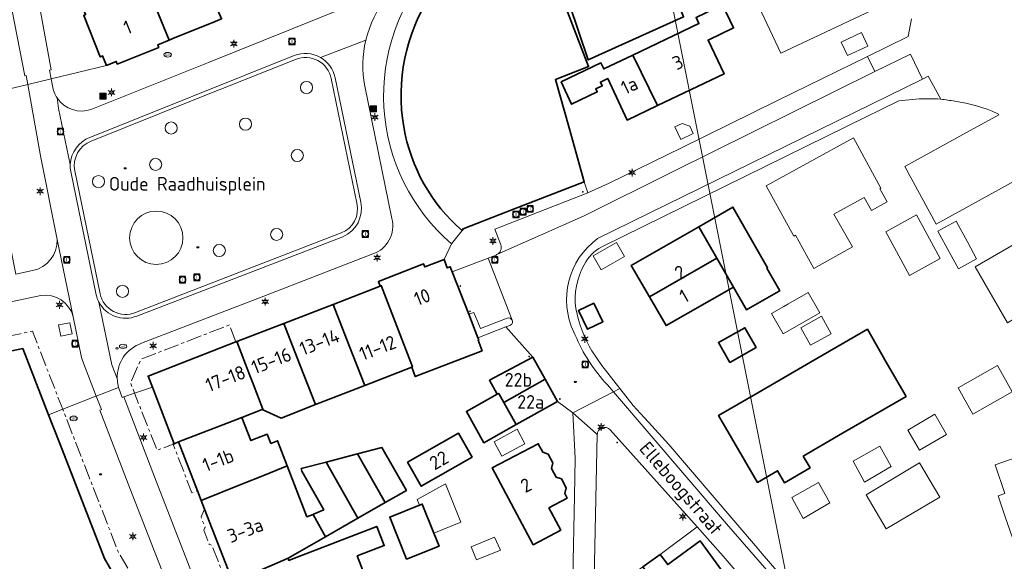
# Model space of a CAD drawing. Header units: metres. Extents: x 140853 to 145288, y 474558 to 480269.
# Tile 375 of 428: x 144605 to 144735, y 478822 to 478894. Entities that reach past the tile are written whole.
import ezdxf
from ezdxf.enums import TextEntityAlignment as Align
from ezdxf.lldxf.tags import DXFTag

# ---------------------------------------------------------------- set-up
doc = ezdxf.new("R2010")
doc.units = ezdxf.units.M
doc.header["$MEASUREMENT"] = 0
doc.linetypes.add('AM-AS', pattern=[16, 10, -2, 2, -2])
for name, color, linetype, lineweight in [('B-WE-AM-AS_SPOOR_RAIL-G', 10, 'AM-AS', 18), ('B-WE-GR-BEPLANTING_CULTUUR_VASTE PLANTENVAK-G', 90, 'Continuous', 18), ('B-WE-IE-MEUBILAIR_WEGMEUBILAIR-S', 7, 'Continuous', 18), ('B-WE-KL-DATA_CAI-S', 90, 'KL-CAI-N', 18), ('B-WE-KL-ET_LS_OV_LICHTMAST-S', 190, 'Continuous', 18), ('B-WE-KL-GAS_PUT-S', 30, 'Continuous', 18), ('B-WE-KL-WATER_BRANDLEIDING_PUT-S', 150, 'Continuous', 18), ('B-WE-KL-WATER_PUT-S', 170, 'Continuous', 18), ('B-WE-OG-BEBOUWING-G', 7, 'Continuous', 35), ('B-WE-OG-BEBOUWING_BIJGEBOUW-G', 7, 'Continuous', 18), ('B-WE-OG-BEBOUWING_HUISNUMMER-T18', 10, 'Continuous', 18), ('B-WE-OG-BEBOUWING_LUIFEL-G', 7, 'Continuous', 18), ('B-WE-OG-BEBOUWING_STRAATNAAM-T18', 10, 'Continuous', 18), ('B-WE-OG-HULPLIJN-G', 50, 'Continuous', 18), ('B-WE-OG-TERREIN_ERF-G', 7, 'Continuous', 18), ('B-WE-RI-GWA_RIOOLPUT-S', 30, 'Continuous', 18), ('B-WE-RI-HWA_GOOT_LIJNGOOT-G', 150, 'Continuous', 18), ('B-WE-VH-VERHARDING_BEDRIJFSVLOERPLAAT-G', 252, 'Continuous', 18), ('B-WE-VH-VERHARDING_BETONSTRAATSTEEN-G', 252, 'Continuous', 18), ('B-WE-VH-VERHARDING_OPEN-G', 252, 'Continuous', 18), ('B-WE-VH-VERHARDING_STRAATBAKSTEEN-G', 252, 'Continuous', 18), ('X-XX-XX-ALGEMEEN-S', 7, 'Continuous', 18)]:
    doc.layers.add(name, color=color, linetype=linetype, lineweight=lineweight)
doc.styles.add('NLCS-ISO', font='txt')
doc.styles.get("Standard").update_dxf_attribs({"font": 'arial.ttf'})
tags = doc.linetypes.add('KL-CAI-N', pattern='A,4,-1,[101,NLCS.shx,S=0.5,R=0,X=0,Y=0],-1,4,-1,["C",Standard,S=1,R=0,X=-0.25,Y=-0.5],-1.5', length=12.5).pattern_tags.tags
tags[18] = DXFTag(74, 10)

# ---------------------------------------------------------------- blocks, each defined once
blk = doc.blocks.new('SIE-WEG_AFVALBAK-SO')
at = {"linetype": 'ByBlock', "lineweight": 18}
h = blk.add_hatch(color=0, dxfattribs=at)
h.dxf.hatch_style = 1
h.paths.add_polyline_path([(-1.5, -1.5), (1.5, -1.5), (1.5, 1.5), (-1.5, 1.5)])
at = {"color": 0, "linetype": 'ByBlock', "lineweight": 18}
for points in [[(-2, -2), (2, -2), (2, 2), (-2, 2)], [(-1.5, -1.5), (1.5, -1.5), (1.5, 1.5), (-1.5, 1.5)]]:
    blk.add_lwpolyline(points, close=True, dxfattribs=at)
blk = doc.blocks.new('SIE-WEG_AFVALBAK_TYPE_01')
for radius in [0.25, 0.156]:
    blk.add_circle((0, 0), radius)
blk = doc.blocks.new('SKL-DATA_TERREINKAST-SO')
for q in [(-0.2, 0.2), (0.2, 0.2)]:
    blk.add_line((0, -0.21), q)
at = {"flags": 128}
blk.add_lwpolyline([(0.63, 0.35), (-0.63, 0.35), (-0.63, -0.35), (0.63, -0.35)], close=True, dxfattribs=at)
at = {"style": 'NLCS-ISO'}
blk.add_attdef('TYPE', text='', height=0.35, dxfattribs=at).set_placement((-0.03, 0.69), align=Align.MIDDLE_CENTER)
blk = doc.blocks.new('B-SIE-WEG_LICHTMAST-SO')
at = {"ltscale": 0.1}
for p, q in [((-1.1, 0.63), (-2.19, 1.27)), ((0, 1.27), (0, 2.53)), ((1.1, 0.63), (2.19, 1.27)), ((-1.1, -0.63), (-2.19, -1.27)), ((0, -1.27), (0, -2.53)), ((1.1, -0.63), (2.19, -1.27))]:
    blk.add_line(p, q, dxfattribs=at)
at = {"flags": 128}
for points in [[(-1.16, 0.5), (1.16, 0.5)], [(-1.16, -0.5), (1.16, -0.5)]]:
    blk.add_lwpolyline(points, dxfattribs=at)
at = {"ltscale": 0.1}
blk.add_circle((0, 0), 1.27, dxfattribs=at)
at = {"style": 'NLCS-ISO'}
blk.add_attdef('TYPE', text='', height=1.8, dxfattribs=at).set_placement((0, 2.53), align=Align.BOTTOM_CENTER)
blk = doc.blocks.new('SRI-PUT_INSPECTIE-SO')
at = {"lineweight": -3, "flags": 128}
blk.add_lwpolyline([(-2, -2), (2, -2), (2, 2), (-2, 2)], close=True, dxfattribs=at)
at = {"lineweight": -3, "ltscale": 1.5}
blk.add_circle((0, 0), 2, dxfattribs=at)
at = {"ltscale": 0.1, "style": 'NLCS-ISO'}
blk.add_text('I', height=2.5, dxfattribs=at).set_placement((0, -0.01), align=Align.MIDDLE_CENTER)
blk = doc.blocks.new('SKL-GAS_PUT-SO')
at = {"color": 0, "linetype": 'ByBlock', "lineweight": 18}
blk.add_ellipse((0, 0), major_axis=(2.5, 0), ratio=0.601255, dxfattribs=at)
at = {"color": 0, "linetype": 'ByBlock', "lineweight": 18, "style": 'NLCS-ISO'}
blk.add_text('gas', height=1.8, dxfattribs=at).set_placement((0.12, 0.3), align=Align.MIDDLE_CENTER)
blk = doc.blocks.new('SKL-WATERLEIDINGPUT-SO')
at = {"color": 0, "linetype": 'ByBlock', "lineweight": 18}
blk.add_ellipse((0, 0), major_axis=(2.5, 0), ratio=0.54, dxfattribs=at)
at = {"color": 0, "linetype": 'ByBlock', "lineweight": 18, "style": 'NLCS-ISO'}
blk.add_text('wl', height=1.8, dxfattribs=at).set_placement((0, 0), align=Align.MIDDLE_CENTER)
blk = doc.blocks.new('SIE-WEG_STRAATPOT_BRANDKRAAN-SO')
blk.add_ellipse((0, 0), major_axis=(-0.729, 0), ratio=0.685994)
at = {"style": 'NLCS-ISO'}
blk.add_text('BR', height=0.4, dxfattribs=at).set_placement((-0.3, -0.15))

msp = doc.modelspace()

# ---------------------------------------------------------------- linework, layer by layer
at = {"layer": 'B-WE-AM-AS_SPOOR_RAIL-G', "ltscale": 0.2, "flags": 128}
for points in [[(144621.715, 478813.489), (144622.061, 478813.69), (144625.262, 478808.192), (144624.945, 478807.994), (144633.58, 478793.253), (144633.623, 478793.281), (144637.236, 478787.786), (144640.85, 478782.291), (144643.259, 478778.626), (144645.669, 478774.961), (144648.079, 478771.296), (144643.902, 478768.548), (144644.314, 478767.921), (144648.491, 478770.669), (144649.118, 478771.082), (144634.25, 478793.693), (144635.249, 478794.35), (144618.282, 478823.412), (144610.919, 478842.32), (144606.917, 478852.597), (144605.347, 478852.264), (144571.546, 478845.101), (144525.27, 478835.318), (144526.049, 478831.121), (144528.06, 478831.507), (144527.514, 478833.989), (144528.325, 478834.16), (144538.156, 478836.231), (144538.547, 478836.313), (144543.422, 478837.34), (144543.438, 478837.343), (144543.832, 478837.426), (144548.724, 478838.457), (144549.116, 478838.539), (144549.198, 478838.556), (144554.008, 478839.57), (144554.399, 478839.652), (144559.288, 478840.682), (144559.684, 478840.764), (144564.58, 478841.779), (144564.971, 478841.86), (144569.945, 478842.891), (144571.913, 478843.299), (144577.428, 478844.442), (144582.943, 478845.586), (144594.349, 478847.95), (144605.644, 478850.292), (144609.041, 478841.593), (144609.61, 478840.136), (144610.53, 478837.78), (144616.444, 478822.636), (144621.715, 478813.489)], [(144633.764, 478851.173), (144632.897, 478853.411), (144621.241, 478848.896), (144619.874, 478845.781), (144620.401, 478844.438), (144623.364, 478836.894), (144625.468, 478837.72), (144627.959, 478831.285), (144628.687, 478831.567), (144626.194, 478838.005), (144625.598, 478837.771), (144622.744, 478845.217), (144622.185, 478846.675), (144633.764, 478851.173)], [(144633.336, 478819.544), (144629.624, 478829.145), (144629.167, 478828.111), (144629.688, 478826.765), (144629.523, 478826.361), (144630.225, 478824.547), (144630.62, 478824.351), (144632.301, 478820.001), (144633.336, 478819.544)]]:
    msp.add_lwpolyline(points, close=True, dxfattribs=at)
at = {"layer": 'B-WE-GR-BEPLANTING_CULTUUR_VASTE PLANTENVAK-G', "ltscale": 0.2, "flags": 128}
for points in [[(144642.256, 478884.699, 1), (144643.856, 478884.699), (144643.856, 478884.699, 1), (144642.256, 478884.699)], [(144624.43, 478879.363, 1), (144626.03, 478879.363), (144626.03, 478879.363, 1), (144624.43, 478879.363)], [(144635.821, 478879.877, 1), (144634.221, 478879.877), (144634.221, 478879.877, 1), (144635.821, 478879.877)], [(144641.054, 478875.754, 1), (144642.654, 478875.754), (144642.654, 478875.754, 1), (144641.054, 478875.754)], [(144623.973, 478874.572, 1), (144622.373, 478874.572), (144622.373, 478874.572, 1), (144623.973, 478874.572)], [(144616.428, 478872.305, 1), (144614.828, 478872.305), (144614.828, 478872.305, 1), (144616.428, 478872.305)], [(144639.928, 478865.348, 1), (144638.328, 478865.348), (144638.328, 478865.348, 1), (144639.928, 478865.348)], [(144632.368, 478863.226, 1), (144630.768, 478863.226), (144630.768, 478863.226, 1), (144632.368, 478863.226)], [(144617.999, 478857.848, 1), (144619.599, 478857.848), (144619.599, 478857.848, 1), (144617.999, 478857.848)]]:
    msp.add_lwpolyline(points, format="xyb", close=True, dxfattribs=at)
msp.add_lwpolyline([(144610.679, 478851.944), (144612.148, 478852.247), (144611.845, 478853.716), (144610.376, 478853.413), (144610.679, 478851.944)], close=True, dxfattribs=at)
at = {"layer": 'B-WE-OG-BEBOUWING-G', "ltscale": 0.2, "flags": 128}
for points in [[(144626.707, 478905.873), (144624.268, 478904.874), (144623.34, 478907.101), (144622.82, 478908.374), (144618.562, 478906.635), (144624.941, 478890.929), (144625.463, 478891.14), (144631.021, 478893.398), (144631.861, 478893.739), (144626.707, 478905.873)], [(144616.419, 478905.76), (144610.283, 478903.253), (144613.94, 478894.305), (144613.691, 478894.196), (144615.863, 478888.734), (144616.188, 478888.863), (144616.683, 478887.619), (144617.974, 478888.135), (144618.111, 478887.791), (144623.594, 478889.985), (144623.451, 478890.323), (144624.941, 478890.929), (144618.562, 478906.635), (144616.419, 478905.76)], [(144687.071, 478904.849), (144678.162, 478900.391), (144679.947, 478896.806), (144677.743, 478895.655), (144680.196, 478888.331), (144692.788, 478894.034), (144691.901, 478896.223), (144687.482, 478905.055), (144687.071, 478904.849)], [(144686.091, 478888.98), (144689.359, 478882.317), (144698.143, 478886.487), (144696.02, 478890.959), (144699.381, 478892.554), (144697.945, 478895.578), (144694.449, 478893.913), (144694.819, 478893.136), (144686.091, 478888.98)], [(144689.359, 478882.317), (144686.091, 478888.98), (144682.269, 478887.16), (144681.899, 478887.937), (144676.655, 478885.432), (144678.024, 478882.497), (144681.407, 478884.115), (144681.217, 478884.512), (144682.074, 478884.922), (144681.837, 478885.418), (144682.784, 478885.871), (144685.348, 478880.413), (144689.359, 478882.317)], [(144699.372, 478858.392), (144701.07, 478855.412), (144701.323, 478855.556), (144704.987, 478857.644), (144705.475, 478857.922), (144703.777, 478860.902), (144703.881, 478860.962), (144699.298, 478868.939), (144694.811, 478866.366), (144697.187, 478862.212), (144699.372, 478858.392)], [(144694.811, 478866.366), (144685.901, 478861.257), (144688.29, 478857.124), (144697.187, 478862.212), (144694.811, 478866.366)], [(144652.775, 478858.537), (144652.927, 478858.596), (144654.987, 478853.237), (144657.045, 478847.886), (144656.939, 478847.845), (144657.415, 478846.614), (144666.227, 478850.023), (144665.69, 478851.409), (144665.784, 478851.445), (144665.674, 478851.726), (144664.462, 478854.832), (144662.29, 478860.399), (144662.022, 478861.085), (144661.638, 478860.939), (144661.211, 478862.043), (144658.665, 478861.054), (144658.509, 478861.455), (144652.545, 478859.136), (144652.775, 478858.537)], [(144697.187, 478862.212), (144688.29, 478857.124), (144690.484, 478853.326), (144699.372, 478858.392), (144697.187, 478862.212)], [(144654.987, 478853.237), (144652.927, 478858.596), (144652.775, 478858.537), (144646.563, 478856.131), (144648.657, 478850.785), (144650.751, 478845.439), (144656.939, 478847.845), (144657.045, 478847.886), (144654.987, 478853.237)], [(144680.975, 478856.303), (144678.949, 478855.326), (144680.131, 478852.859), (144682.16, 478853.832), (144680.975, 478856.303)], [(144648.657, 478850.785), (144646.563, 478856.131), (144640.079, 478853.619), (144642.166, 478848.27), (144644.256, 478842.913), (144650.751, 478845.439), (144648.657, 478850.785)], [(144637.226, 478842.273), (144639.716, 478841.148), (144644.256, 478842.913), (144642.166, 478848.27), (144640.079, 478853.619), (144633.882, 478851.219), (144635.607, 478846.766), (144635.956, 478845.865), (144637.331, 478842.314), (144637.226, 478842.273)], [(144698.872, 478848.476), (144702.364, 478850.449), (144700.873, 478853.057), (144697.381, 478851.084), (144698.872, 478848.476)], [(144708.558, 478836.143), (144713.752, 478839.145), (144722.144, 478843.996), (144719.523, 478848.53), (144717.028, 478852.847), (144709.547, 478848.517), (144702.566, 478844.477), (144697.403, 478841.489), (144702.532, 478832.66), (144705.19, 478834.196), (144706.101, 478832.621), (144709.469, 478834.567), (144708.558, 478836.143)], [(144635.607, 478846.766), (144633.882, 478851.219), (144633.764, 478851.173), (144622.185, 478846.675), (144622.744, 478845.217), (144625.598, 478837.771), (144626.194, 478838.005), (144631.457, 478840.031), (144634.555, 478841.223), (144637.226, 478842.273), (144637.331, 478842.314), (144635.956, 478845.865), (144635.607, 478846.766)], [(144669.08, 478843.218), (144674.544, 478846.269), (144672.931, 478849.157), (144667.198, 478846.128), (144668.224, 478844.296), (144668.409, 478844.401), (144669.08, 478843.218)], [(144669.08, 478843.218), (144670.738, 478840.285), (144676.188, 478843.324), (144674.544, 478846.269), (144669.08, 478843.218)], [(144670.738, 478840.285), (144669.08, 478843.218), (144668.409, 478844.401), (144668.224, 478844.296), (144664.159, 478842.021), (144666.464, 478837.902), (144670.738, 478840.285)], [(144634.413, 478832.395), (144637.509, 478833.641), (144640.523, 478834.854), (144639.252, 478838.147), (144638.366, 478837.805), (144637.892, 478839.023), (144635.748, 478838.189), (144634.555, 478841.223), (144631.457, 478840.031), (144626.194, 478838.005), (144628.687, 478831.567), (144629.181, 478830.29), (144634.413, 478832.395)], [(144664.909, 478835.998), (144663.102, 478839.158), (144656.402, 478835.324), (144658.208, 478832.165), (144664.909, 478835.998)], [(144649.793, 478836.421), (144653.447, 478830.02), (144656.237, 478831.621), (144653.002, 478837.259), (144649.793, 478836.421)], [(144672.959, 478824.451), (144676.598, 478826.367), (144675.028, 478829.315), (144677.447, 478830.603), (144677.118, 478831.221), (144677.307, 478831.967), (144676.678, 478833.15), (144675.972, 478833.375), (144675.365, 478834.513), (144675.564, 478835.242), (144674.944, 478836.407), (144674.233, 478836.641), (144673.636, 478837.762), (144667.554, 478834.59), (144672.959, 478824.451)], [(144653.447, 478830.02), (144649.793, 478836.421), (144645.674, 478835.346), (144649.826, 478827.942), (144653.447, 478830.02)], [(144637.509, 478833.641), (144634.413, 478832.395), (144629.181, 478830.29), (144629.624, 478829.145), (144633.336, 478819.544), (144638.528, 478821.766), (144640.633, 478822.667), (144645.562, 478825.495), (144643.925, 478828.46), (144643.112, 478828.146), (144640.523, 478834.854), (144637.509, 478833.641)], [(144643.925, 478828.46), (144645.562, 478825.495), (144649.826, 478827.942), (144645.674, 478835.346), (144642.37, 478834.483), (144642.461, 478834.128), (144645.346, 478829.061), (144643.998, 478828.488), (144643.925, 478828.46)], [(144659.854, 478825.993), (144658.324, 478829.819), (144657.956, 478829.672), (144654.039, 478828.105), (144656.259, 478822.559), (144660.542, 478824.273), (144659.854, 478825.993)], [(144644.852, 478813.296), (144652.385, 478816.215), (144651.03, 478819.714), (144649.767, 478822.976), (144653.311, 478824.348), (144652.336, 478826.866), (144641.259, 478822.577), (144640.745, 478822.378), (144640.633, 478822.667), (144638.528, 478821.766), (144633.336, 478819.544), (144633.607, 478818.844), (144635.594, 478813.724), (144637.581, 478808.604), (144637.852, 478807.905), (144645.755, 478810.965), (144644.852, 478813.296)], [(144694.382, 478815.53), (144694.638, 478815.168), (144699.566, 478818.667), (144694.962, 478824.953), (144690.699, 478821.837), (144689.713, 478823.184), (144687.415, 478821.533), (144689.843, 478818.217), (144691.528, 478819.427), (144694.382, 478815.53)]]:
    msp.add_lwpolyline(points, close=True, dxfattribs=at)
msp.add_lwpolyline([(144663.575, 478865.868), (144663.74, 478866.094), (144670.373, 478868.661), (144679.692, 478872.268), (144677.69, 478879.395), (144675.899, 478885.771), (144680.276, 478887.456), (144677.272, 478895.26), (144674.485, 478902.5), (144674.212, 478903.209), (144672.591, 478902.585), (144666.944, 478900.451), (144661.047, 478898.223), (144661.11, 478898.065), (144660.738, 478897.71), (144660.288, 478898.124), (144660.288, 478898.124, 0.0148815), (144659.462, 478896.928), (144659.462, 478896.928, 0.1888802), (144655.902, 478879.51), (144655.902, 478879.51, 0.1749562), (144663.575, 478865.868)], format="xyb", close=True, dxfattribs=at)
msp.add_lwpolyline([(144621.715, 478813.489), (144616.444, 478822.636), (144610.53, 478837.78), (144609.61, 478840.136), (144609.041, 478841.593), (144605.644, 478850.292), (144594.349, 478847.95)], dxfattribs=at)
at = {"layer": 'B-WE-OG-BEBOUWING_BIJGEBOUW-G', "ltscale": 0.2, "flags": 128}
for points in [[(144691.653, 478879.521), (144692.438, 478877.868), (144694.064, 478878.64), (144693.601, 478879.615), (144692.62, 478879.98), (144691.653, 478879.521)], [(144671.876, 478837.765), (144670.858, 478839.668), (144667.804, 478838.034), (144668.846, 478836.143), (144671.876, 478837.765)], [(144657.956, 478829.672), (144658.324, 478829.819), (144659.854, 478825.993), (144663.427, 478827.424), (144661.4, 478832.488), (144657.653, 478830.427), (144657.956, 478829.672)], [(144665.499, 478822.458), (144668.638, 478823.744), (144667.863, 478825.45), (144664.789, 478824.191), (144665.499, 478822.458)]]:
    msp.add_lwpolyline(points, close=True, dxfattribs=at)
at = {"layer": 'B-WE-OG-BEBOUWING_LUIFEL-G', "ltscale": 0.2, "flags": 128}
msp.add_lwpolyline([(144660.332, 478900.037), (144660.131, 478900.549), (144659.962, 478900.978), (144659.962, 478900.978, 0.4231785), (144662.186, 478864.114), (144662.186, 478864.114), (144663.575, 478865.868), (144663.575, 478865.868, -0.1749562), (144655.902, 478879.51), (144655.902, 478879.51, -0.1888802), (144659.462, 478896.928), (144659.462, 478896.928, -0.0148815), (144660.288, 478898.124), (144660.288, 478898.124), (144660.738, 478897.71), (144661.11, 478898.065), (144661.047, 478898.223), (144660.332, 478900.037)], format="xyb", close=True, dxfattribs=at)
msp.add_lwpolyline([(144680.856, 478862.537), (144681.925, 478860.672), (144684.996, 478862.432), (144683.927, 478864.298), (144680.856, 478862.537)], close=True, dxfattribs=at)
at = {"layer": 'B-WE-OG-HULPLIJN-G'}
msp.add_lwpolyline([(141484.938, 478467.493), (142922.898, 478740.923), (143043.789, 479141.528), (143928.198, 479351.369), (144042.725, 479840.999), (144698.079, 479872.794), (144672.627, 478988.916), (144742.617, 478639.181), (145060.75, 478225.858), (145035.298, 477659.922), (145054.388, 476896.862), (144768.066, 476833.275), (144755.342, 477825.251), (143616.428, 477755.303), (142541.14, 475313.514), (141510.39, 476108.367), (141014.104, 476776.044), (140988.652, 477462.798), (141421.313, 477755.303), (141484.938, 478467.493)], close=True, dxfattribs=at)
at = {"layer": 'B-WE-OG-TERREIN_ERF-G', "ltscale": 0.2, "flags": 128}
for points in [[(144705.635, 478889.224), (144701.586, 478897.84), (144707.813, 478900.727), (144708.889, 478898.448), (144714.513, 478901.105), (144717.493, 478894.796), (144705.635, 478889.224)], [(144689.359, 478882.317), (144685.348, 478880.413), (144682.784, 478885.871), (144681.837, 478885.418), (144682.074, 478884.922), (144681.217, 478884.512), (144681.407, 478884.115), (144678.024, 478882.497), (144676.655, 478885.432), (144681.899, 478887.937), (144682.269, 478887.16), (144686.091, 478888.98), (144694.819, 478893.136), (144694.449, 478893.913), (144697.945, 478895.578), (144699.381, 478892.554), (144696.02, 478890.959), (144698.143, 478886.487), (144689.359, 478882.317)], [(144717.088, 478890.166), (144714.409, 478888.902), (144713.564, 478890.692), (144716.243, 478891.957), (144717.088, 478890.166)], [(144709.975, 478860.865), (144707.535, 478865.228), (144707.342, 478865.122), (144703.691, 478871.736), (144715.193, 478878.076), (144718.81, 478871.439), (144718.67, 478871.362), (144719.63, 478869.619), (144717.563, 478868.48), (144716.603, 478870.223), (144712.591, 478868.013), (144715.077, 478863.697), (144709.975, 478860.865)], [(144688.29, 478857.124), (144685.901, 478861.257), (144694.811, 478866.366), (144699.298, 478868.939), (144703.881, 478860.962), (144703.777, 478860.902), (144705.475, 478857.922), (144704.987, 478857.644), (144701.323, 478855.556), (144701.07, 478855.412), (144699.372, 478858.392), (144690.484, 478853.326), (144688.29, 478857.124)], [(144722.581, 478859.928), (144719.464, 478865.677), (144723.508, 478867.904), (144726.625, 478862.156), (144722.581, 478859.928)], [(144742.959, 478858.074), (144742.686, 478857.157), (144741.037, 478856.227), (144740.15, 478856.477), (144735.519, 478853.705), (144731.25, 478861.078), (144744.177, 478868.536), (144748.448, 478861.182), (144742.959, 478858.074)], [(144727.853, 478862.952), (144726.316, 478865.768), (144728.729, 478867.085), (144730.256, 478864.289), (144731.441, 478862.118), (144729.028, 478860.801), (144727.853, 478862.952)], [(144704.394, 478854.915), (144706.015, 478855.839), (144706.53, 478856.133), (144709.232, 478857.672), (144710.749, 478855.011), (144705.91, 478852.254), (144704.394, 478854.915)], [(144680.975, 478856.303), (144682.16, 478853.832), (144680.131, 478852.859), (144678.949, 478855.326), (144680.975, 478856.303)], [(144710.998, 478854.587), (144712.263, 478852.262), (144709.51, 478850.765), (144708.263, 478853.056), (144710.998, 478854.587)], [(144698.872, 478848.476), (144697.381, 478851.084), (144700.873, 478853.057), (144702.364, 478850.449), (144698.872, 478848.476)], [(144713.752, 478839.145), (144708.558, 478836.143), (144709.469, 478834.567), (144706.101, 478832.621), (144705.19, 478834.196), (144702.532, 478832.66), (144697.403, 478841.489), (144702.566, 478844.477), (144709.547, 478848.517), (144717.028, 478852.847), (144719.523, 478848.53), (144722.144, 478843.996), (144713.752, 478839.145)], [(144736.113, 478844.601), (144730.956, 478841.654), (144728.982, 478845.109), (144734.173, 478848.076), (144736.113, 478844.601)], [(144723.899, 478836.916), (144722.354, 478839.561), (144725.909, 478841.639), (144727.455, 478838.994), (144723.899, 478836.916)], [(144752.523, 478836.877), (144758.664, 478838.89), (144764.806, 478840.903), (144768.615, 478829.242), (144762.441, 478827.279), (144756.28, 478825.321), (144746.397, 478822.178), (144746.248, 478822.131), (144742.884, 478820.895), (144743.342, 478819.712), (144738.752, 478817.962), (144735.217, 478828.152), (144734.265, 478830.893), (144735.178, 478831.192), (144733.862, 478834.982), (144740.9, 478837.424), (144742.258, 478833.513), (144742.337, 478833.539), (144752.523, 478836.877)], [(144664.909, 478835.998), (144658.208, 478832.165), (144656.402, 478835.324), (144663.102, 478839.158), (144664.909, 478835.998)], [(144672.959, 478824.451), (144667.554, 478834.59), (144673.636, 478837.762), (144674.233, 478836.641), (144674.944, 478836.407), (144675.564, 478835.242), (144675.365, 478834.513), (144675.972, 478833.375), (144676.678, 478833.15), (144677.307, 478831.967), (144677.118, 478831.221), (144677.447, 478830.603), (144675.028, 478829.315), (144676.598, 478826.367), (144672.959, 478824.451)], [(144718.658, 478837.432), (144720.151, 478834.756), (144716.648, 478832.709), (144715.147, 478835.473), (144718.658, 478837.432)], [(144726.567, 478830.743), (144719.526, 478826.563), (144716.861, 478831.051), (144723.903, 478835.231), (144726.567, 478830.743)], [(144707.055, 478830.684), (144710.566, 478832.643), (144712.059, 478829.967), (144708.556, 478827.92), (144707.055, 478830.684)], [(144658.324, 478829.819), (144659.854, 478825.993), (144660.542, 478824.273), (144656.259, 478822.559), (144654.039, 478828.105), (144657.956, 478829.672), (144658.324, 478829.819)]]:
    msp.add_lwpolyline(points, close=True, dxfattribs=at)
for points in [[(144677.272, 478895.26), (144680.276, 478887.456), (144675.899, 478885.771), (144677.69, 478879.395), (144679.692, 478872.268), (144680.182, 478870.823), (144682.96, 478872.109), (144692.516, 478876.768), (144705.157, 478882.973), (144717.044, 478888.776), (144722.424, 478891.403), (144722.839, 478893.766)], [(144692.788, 478894.034), (144680.196, 478888.331), (144677.743, 478895.655)], [(144677.987, 478809.415), (144678.39, 478830.847), (144678.482, 478835.87), (144678.181, 478841.854), (144676.188, 478843.324), (144670.738, 478840.285), (144666.464, 478837.902), (144664.159, 478842.021), (144668.224, 478844.296), (144667.198, 478846.128), (144672.931, 478849.157), (144669.34, 478853.148), (144665.674, 478851.726), (144665.784, 478851.445), (144665.69, 478851.409), (144666.227, 478850.023), (144657.415, 478846.614), (144656.939, 478847.845), (144650.751, 478845.439), (144644.256, 478842.913), (144639.716, 478841.148), (144637.226, 478842.273), (144634.555, 478841.223), (144635.748, 478838.189), (144637.892, 478839.023), (144638.366, 478837.805), (144639.252, 478838.147), (144640.523, 478834.854), (144643.112, 478828.146), (144643.925, 478828.46), (144643.998, 478828.488), (144645.346, 478829.061), (144642.461, 478834.128), (144642.37, 478834.483), (144645.674, 478835.346), (144649.793, 478836.421), (144653.002, 478837.259), (144656.237, 478831.621), (144653.447, 478830.02), (144649.826, 478827.942), (144645.562, 478825.495), (144640.633, 478822.667), (144640.745, 478822.378), (144641.259, 478822.577), (144652.336, 478826.866), (144653.311, 478824.348), (144649.767, 478822.976), (144651.03, 478819.714)], [(144705.338, 478814.396), (144698.027, 478822.926), (144694.566, 478826.826), (144689.713, 478823.184), (144690.699, 478821.837), (144694.962, 478824.953), (144699.566, 478818.667)]]:
    msp.add_lwpolyline(points, dxfattribs=at)
msp.add_lwpolyline([(144738.654, 478873.622), (144734.339, 478871.234), (144734.339, 478871.234), (144726.116, 478866.683), (144721.989, 478874.296), (144730.113, 478878.77), (144734.371, 478881.114), (144734.303, 478881.189), (144734.164, 478881.289), (144734.164, 478881.289, 0.0736768), (144728.561, 478882.886), (144728.561, 478882.886, 0.0268154), (144726.698, 478883.158), (144726.698, 478883.158, 0.0457336), (144723.44, 478883.159), (144723.44, 478883.159), (144721.185, 478882.943), (144714.355, 478879.602), (144682.01, 478863.689), (144682.01, 478863.689, 0.1659517), (144679.681, 478861.354), (144679.681, 478861.354, 0.1591098), (144678.584, 478855.565), (144678.584, 478855.565, 0.0869913), (144680.715, 478849.987), (144680.715, 478849.987), (144681.996, 478848.051), (144684.391, 478845.04), (144686.158, 478842.817), (144687.119, 478841.754), (144688.152, 478840.611), (144690.832, 478837.647), (144702.259, 478824.291), (144703.152, 478823.248), (144707.042, 478818.762)], format="xyb", dxfattribs=at)
at = {"layer": 'B-WE-RI-HWA_GOOT_LIJNGOOT-G', "ltscale": 0.2, "flags": 128}
for points in [[(144614.496, 478878.134), (144641.437, 478888.908)], [(144646.845, 478885.977), (144650.226, 478869.582)], [(144615.337, 478857.389), (144611.986, 478873.618)], [(144647.862, 478865.043), (144620.715, 478854.594)]]:
    msp.add_lwpolyline(points, dxfattribs=at)
for points in [[(144641.437, 478888.908, -0.2279919), (144644.893, 478888.676)], [(144644.893, 478888.676, -0.2186512), (144646.845, 478885.977)], [(144611.917, 478874.555, -0.2985128), (144614.496, 478878.134)], [(144611.986, 478873.618, -0.0587723), (144611.917, 478874.555)], [(144650.226, 478869.582, -0.3594623), (144647.862, 478865.043)], [(144615.694, 478856.415, -0.0667934), (144615.337, 478857.389)], [(144620.715, 478854.594, -0.3881788), (144615.694, 478856.415)]]:
    msp.add_lwpolyline(points, format="xyb", dxfattribs=at)
at = {"layer": 'B-WE-VH-VERHARDING_BEDRIJFSVLOERPLAAT-G', "ltscale": 0.2, "flags": 128}
for points in [[(144611.986, 478873.618), (144615.337, 478857.389), (144615.337, 478857.389, 0.0667934), (144615.694, 478856.415), (144615.694, 478856.415, 0.3881788), (144620.715, 478854.594), (144620.715, 478854.594), (144647.862, 478865.043), (144647.862, 478865.043, 0.3594623), (144650.226, 478869.582), (144650.226, 478869.582), (144646.845, 478885.977), (144646.845, 478885.977, 0.2186512), (144644.893, 478888.676), (144644.893, 478888.676, 0.2280306), (144641.437, 478888.908), (144641.437, 478888.908), (144614.496, 478878.134), (144614.496, 478878.134, 0.2985128), (144611.917, 478874.555), (144611.917, 478874.555, 0.0587723), (144611.986, 478873.618)], [(144619.742, 478864.905, 1), (144626.776, 478864.905), (144626.776, 478864.905, 1), (144619.742, 478864.905)]]:
    msp.add_lwpolyline(points, format="xyb", close=True, dxfattribs=at)
for points in [[(144641.622, 478888.391, -0.4710452), (144646.339, 478885.875)], [(144612.5, 478873.728, -0.362188), (144614.691, 478877.645)], [(144649.704, 478869.458, -0.3763674), (144647.642, 478865.535)], [(144620.525, 478855.072, -0.4718082), (144615.852, 478857.521)]]:
    msp.add_lwpolyline(points, format="xyb", dxfattribs=at)
for points in [[(144614.691, 478877.645), (144628.14, 478883.026), (144641.622, 478888.391)], [(144646.339, 478885.875), (144649.704, 478869.458)], [(144615.852, 478857.521), (144612.5, 478873.728)], [(144647.642, 478865.535), (144620.525, 478855.072)]]:
    msp.add_lwpolyline(points, dxfattribs=at)
at = {"layer": 'B-WE-VH-VERHARDING_BETONSTRAATSTEEN-G', "ltscale": 0.2, "flags": 128}
msp.add_lwpolyline([(144603.533, 478898.472), (144605.912, 478886.222), (144606.089, 478886.283), (144606.302, 478885.107), (144609.394, 478885.855), (144609.186, 478886.968), (144609.416, 478887.012), (144607.183, 478899.095), (144607.183, 478899.095, 0.0393614), (144606.851, 478900.314), (144606.851, 478900.314), (144602.853, 478910.244)], format="xyb", dxfattribs=at)
at = {"layer": 'B-WE-VH-VERHARDING_OPEN-G', "ltscale": 0.2, "flags": 128}
msp.add_lwpolyline([(144628.111, 478810.53), (144619.775, 478831.909), (144615.831, 478842.184), (144616.036, 478842.254), (144615.348, 478844.037), (144615.055, 478843.924), (144610.919, 478842.32), (144609.041, 478841.593), (144609.61, 478840.136), (144610.53, 478837.78), (144616.444, 478822.636), (144621.715, 478813.489)], dxfattribs=at)
at = {"layer": 'B-WE-VH-VERHARDING_STRAATBAKSTEEN-G', "ltscale": 0.2, "flags": 128}
for points in [[(144602.853, 478910.244), (144606.851, 478900.314), (144606.851, 478900.314, -0.0393614), (144607.183, 478899.095), (144607.183, 478899.095), (144609.416, 478887.012), (144609.186, 478886.968), (144609.394, 478885.855), (144616.683, 478887.619), (144616.188, 478888.863), (144615.863, 478888.734), (144613.691, 478894.196), (144613.94, 478894.305), (144610.283, 478903.253), (144608.535, 478907.529), (144608.206, 478907.396), (144605.549, 478913.941), (144606.411, 478914.25), (144605.713, 478915.981), (144605.713, 478915.981), (144605.296, 478917.017), (144604.314, 478919.457)], [(144648.387, 478895.329), (144630.159, 478888.004), (144614.752, 478881.85), (144614.752, 478881.85, -0.3482591), (144610.181, 478883.324), (144610.181, 478883.324), (144610.38, 478881.94), (144611.917, 478874.555), (144611.917, 478874.555, -0.2985128), (144614.496, 478878.134), (144614.496, 478878.134), (144641.437, 478888.908), (144641.437, 478888.908, -0.2280306), (144644.893, 478888.676), (144644.893, 478888.676), (144650.888, 478890.957), (144650.888, 478890.957, -0.1990844), (144658.299, 478900.906)], [(144658.299, 478900.906, 0.1990844), (144650.888, 478890.957), (144650.888, 478890.957, 0.1046913), (144650.768, 478884.863), (144650.768, 478884.863), (144654.322, 478867.443), (144654.322, 478867.443, -0.3927901), (144651.814, 478862.774), (144651.814, 478862.774), (144637.422, 478857.2), (144621.305, 478850.996), (144621.305, 478850.996, 0.326864), (144618.107, 478846.377), (144618.107, 478846.377, 0.0642713), (144618.294, 478845.179), (144618.294, 478845.179), (144618.358, 478844.975), (144618.775, 478843.862), (144618.962, 478843.959), (144620.401, 478844.438), (144622.744, 478845.217), (144622.185, 478846.675), (144633.764, 478851.173), (144633.882, 478851.219), (144640.079, 478853.619), (144646.563, 478856.131), (144652.775, 478858.537), (144652.545, 478859.136), (144658.509, 478861.455), (144658.665, 478861.054), (144661.211, 478862.043), (144662.186, 478864.114), (144663.575, 478865.868), (144663.575, 478865.868, -0.1749562), (144655.902, 478879.51), (144655.902, 478879.51, -0.1888802), (144659.462, 478896.928)], [(144631.861, 478893.739), (144631.021, 478893.398), (144625.463, 478891.14), (144624.941, 478890.929), (144623.451, 478890.323), (144623.594, 478889.985), (144618.111, 478887.791), (144617.974, 478888.135), (144616.683, 478887.619), (144609.394, 478885.855), (144609.569, 478884.917), (144609.569, 478884.917, 0.1118683), (144610.181, 478883.324), (144610.181, 478883.324, 0.3482591), (144614.752, 478881.85), (144614.752, 478881.85), (144630.159, 478888.004), (144648.387, 478895.329)], [(144642.256, 478884.699, -1), (144643.856, 478884.699)], [(144643.856, 478884.699, -1), (144642.256, 478884.699)], [(144624.43, 478879.363, -1), (144626.03, 478879.363)], [(144634.221, 478879.877, -1), (144635.821, 478879.877)], [(144635.821, 478879.877, -1), (144634.221, 478879.877)], [(144626.03, 478879.363, -1), (144624.43, 478879.363)], [(144641.054, 478875.754, -1), (144642.654, 478875.754)], [(144642.654, 478875.754, -1), (144641.054, 478875.754)], [(144622.373, 478874.572, -1), (144623.973, 478874.572)], [(144623.973, 478874.572, -1), (144622.373, 478874.572)], [(144614.828, 478872.305, -1), (144616.428, 478872.305)], [(144616.428, 478872.305, -1), (144614.828, 478872.305)], [(144619.742, 478864.905, -1), (144626.776, 478864.905)], [(144638.328, 478865.348, -1), (144639.928, 478865.348)], [(144639.928, 478865.348, -1), (144638.328, 478865.348)], [(144603.468, 478856.348), (144608.055, 478857.308), (144608.055, 478857.308, -0.376102), (144612.309, 478854.5), (144612.309, 478854.5), (144610.183, 478864.661), (144610.183, 478864.661, -0.3674979), (144606.956, 478860.571), (144606.956, 478860.571), (144604.753, 478860.109)], [(144626.776, 478864.905, -1), (144619.742, 478864.905)], [(144630.768, 478863.226, -1), (144632.368, 478863.226)], [(144632.368, 478863.226, -1), (144630.768, 478863.226)], [(144617.999, 478857.848, -1), (144619.599, 478857.848)], [(144619.599, 478857.848, -1), (144617.999, 478857.848)], [(144594.349, 478847.95), (144605.644, 478850.292), (144609.041, 478841.593), (144610.919, 478842.32), (144615.055, 478843.924), (144615.348, 478844.037), (144613.67, 478848.383), (144613.412, 478849.146), (144612.309, 478854.5), (144612.309, 478854.5, 0.376102), (144608.055, 478857.308), (144608.055, 478857.308), (144603.468, 478856.348)], [(144705.526, 478819.079), (144698.453, 478827.21), (144683.535, 478844.601), (144678.181, 478841.854), (144681.256, 478839.11), (144681.385, 478838.938), (144681.385, 478838.938, -0.6807724), (144683.13, 478839.586), (144683.13, 478839.586), (144694.566, 478826.826), (144698.027, 478822.926), (144705.338, 478814.396)]]:
    msp.add_lwpolyline(points, format="xyb", dxfattribs=at)
for points in [[(144601.451, 478883.95), (144606.156, 478885.072), (144606.302, 478885.107), (144606.089, 478886.283), (144605.912, 478886.222), (144603.533, 478898.472)], [(144629.439, 478816.867), (144623.222, 478832.824), (144618.962, 478843.959), (144618.962, 478843.959), (144618.775, 478843.862), (144618.358, 478844.975), (144618.294, 478845.179), (144615.348, 478844.037), (144616.036, 478842.254), (144615.831, 478842.184), (144619.775, 478831.909), (144628.111, 478810.53)], [(144633.336, 478819.544), (144629.624, 478829.145), (144629.181, 478830.29), (144628.687, 478831.567), (144626.194, 478838.005), (144625.598, 478837.771), (144622.744, 478845.217), (144620.401, 478844.438), (144618.962, 478843.959), (144623.222, 478832.824), (144629.439, 478816.867)]]:
    msp.add_lwpolyline(points, dxfattribs=at)
for points in [[(144621.305, 478850.996), (144637.422, 478857.2), (144651.814, 478862.774), (144651.814, 478862.774, 0.3927901), (144654.322, 478867.443), (144654.322, 478867.443), (144650.768, 478884.863), (144650.768, 478884.863, -0.1046913), (144650.888, 478890.957), (144650.888, 478890.957), (144644.893, 478888.676), (144644.893, 478888.676, -0.2186512), (144646.845, 478885.977), (144646.845, 478885.977), (144650.226, 478869.582), (144650.226, 478869.582, -0.3594623), (144647.862, 478865.043), (144647.862, 478865.043), (144620.715, 478854.594), (144620.715, 478854.594, -0.3881788), (144615.694, 478856.415), (144615.694, 478856.415), (144617.408, 478848.181), (144618.107, 478846.377), (144618.107, 478846.377, -0.326864), (144621.305, 478850.996)], [(144620.525, 478855.072), (144647.642, 478865.535), (144647.642, 478865.535, 0.3763674), (144649.704, 478869.458), (144649.704, 478869.458), (144646.339, 478885.875), (144646.339, 478885.875, 0.4710452), (144641.622, 478888.391), (144641.622, 478888.391), (144628.14, 478883.026), (144614.691, 478877.645), (144614.691, 478877.645, 0.362188), (144612.5, 478873.728), (144612.5, 478873.728), (144615.852, 478857.521), (144615.852, 478857.521, 0.4718082), (144620.525, 478855.072)], [(144676.188, 478843.324), (144678.181, 478841.854), (144683.535, 478844.601), (144682.749, 478845.514), (144682.749, 478845.514, -0.0889234), (144678.499, 478852.082), (144678.499, 478852.082), (144678.329, 478852.443), (144678.329, 478852.443, -0.3601083), (144681.459, 478864.801), (144681.459, 478864.801), (144724.304, 478885.81), (144722.701, 478889.103), (144718.007, 478886.805), (144691.23, 478873.549), (144679.704, 478867.797), (144668.18, 478862.679), (144668.064, 478862.628), (144667.024, 478862.226), (144670.185, 478854.035), (144670.185, 478854.035, -0.442335), (144669.877, 478853.356), (144669.877, 478853.356), (144669.34, 478853.148), (144672.931, 478849.157), (144674.544, 478846.269), (144676.188, 478843.324)], [(144717.044, 478888.776), (144705.157, 478882.973), (144692.516, 478876.768), (144682.96, 478872.109), (144680.182, 478870.823), (144667.913, 478866.04), (144668.677, 478863.962), (144668.677, 478863.962, -0.3777904), (144668.18, 478862.679), (144668.18, 478862.679), (144679.704, 478867.797), (144691.23, 478873.549), (144718.007, 478886.805), (144717.044, 478888.776)], [(144684.391, 478845.04), (144681.996, 478848.051), (144680.715, 478849.987), (144680.715, 478849.987, -0.0869913), (144678.584, 478855.565), (144678.584, 478855.565, -0.1591098), (144679.681, 478861.354), (144679.681, 478861.354, -0.1659517), (144682.01, 478863.689), (144682.01, 478863.689), (144714.355, 478879.602), (144721.185, 478882.943), (144723.44, 478883.159), (144723.44, 478883.159, -0.0457336), (144726.698, 478883.158), (144726.698, 478883.158), (144725.048, 478886.182), (144724.304, 478885.81), (144681.459, 478864.801), (144681.459, 478864.801, 0.3601083), (144678.329, 478852.443), (144678.329, 478852.443), (144678.499, 478852.082), (144678.499, 478852.082, 0.0889234), (144682.749, 478845.514), (144682.749, 478845.514), (144683.535, 478844.601), (144684.391, 478845.04)], [(144602.6, 478870.377), (144602.631, 478870.27), (144603.142, 478868.097), (144604.753, 478860.109), (144606.956, 478860.571), (144606.956, 478860.571, 0.3674979), (144610.183, 478864.661), (144610.183, 478864.661), (144608.004, 478875.707), (144606.302, 478885.107), (144606.156, 478885.072), (144601.451, 478883.95), (144601.455, 478883.934), (144602.285, 478880.462), (144600.378, 478879.687), (144601.797, 478873.76), (144601.091, 478873.661), (144602.6, 478870.377)], [(144606.302, 478885.107), (144608.004, 478875.707), (144610.183, 478864.661), (144612.309, 478854.5), (144613.412, 478849.146), (144613.67, 478848.383), (144615.348, 478844.037), (144618.294, 478845.179), (144618.294, 478845.179, -0.0642713), (144618.107, 478846.377), (144618.107, 478846.377), (144617.408, 478848.181), (144615.694, 478856.415), (144615.694, 478856.415, -0.0667934), (144615.337, 478857.389), (144615.337, 478857.389), (144611.986, 478873.618), (144611.986, 478873.618, -0.0587723), (144611.917, 478874.555), (144611.917, 478874.555), (144610.38, 478881.94), (144610.181, 478883.324), (144610.181, 478883.324, -0.1118683), (144609.569, 478884.917), (144609.569, 478884.917), (144609.394, 478885.855), (144606.302, 478885.107)], [(144670.373, 478868.661), (144663.74, 478866.094), (144663.575, 478865.868), (144662.186, 478864.114), (144661.211, 478862.043), (144661.638, 478860.939), (144662.022, 478861.085), (144662.29, 478860.399), (144667.024, 478862.226), (144668.064, 478862.628), (144668.18, 478862.679), (144668.18, 478862.679, 0.3777904), (144668.677, 478863.962), (144668.677, 478863.962), (144667.913, 478866.04), (144680.182, 478870.823), (144679.692, 478872.268), (144670.373, 478868.661)], [(144667.024, 478862.226), (144662.29, 478860.399), (144664.462, 478854.832), (144665.147, 478855.076), (144666.01, 478852.948), (144669.53, 478854.303), (144669.53, 478854.303, -0.4088101), (144670.185, 478854.035), (144670.185, 478854.035), (144667.024, 478862.226)], [(144664.462, 478854.832), (144665.674, 478851.726), (144669.34, 478853.148), (144669.877, 478853.356), (144669.877, 478853.356, 0.442335), (144670.185, 478854.035), (144670.185, 478854.035, 0.4088101), (144669.53, 478854.303), (144669.53, 478854.303), (144666.01, 478852.948), (144665.147, 478855.076), (144664.462, 478854.832)], [(144687.119, 478841.754), (144686.158, 478842.817), (144684.391, 478845.04), (144683.535, 478844.601), (144698.453, 478827.21), (144705.526, 478819.079), (144709.829, 478814.68), (144712.932, 478812.131), (144715.934, 478809.582), (144719.432, 478806.824), (144719.732, 478807.033), (144717.306, 478809.181), (144711.726, 478814.184), (144711.726, 478814.184, -0.0418911), (144707.042, 478818.762), (144707.042, 478818.762), (144703.152, 478823.248), (144702.259, 478824.291), (144690.832, 478837.647), (144688.152, 478840.611), (144687.119, 478841.754)], [(144689.713, 478823.184), (144694.566, 478826.826), (144683.13, 478839.586), (144683.13, 478839.586, 0.6807724), (144681.385, 478838.938), (144681.385, 478838.938), (144681.023, 478819.99), (144681.535, 478819.958), (144684.065, 478819.935), (144685.178, 478819.925), (144687.415, 478821.533), (144689.713, 478823.184)]]:
    msp.add_lwpolyline(points, format="xyb", close=True, dxfattribs=at)
for points in [[(144610.679, 478851.944), (144610.376, 478853.413), (144611.845, 478853.716), (144612.148, 478852.247), (144610.679, 478851.944)], [(144681.256, 478839.11), (144678.181, 478841.854), (144678.482, 478835.87), (144678.39, 478830.847), (144677.987, 478809.415), (144677.902, 478809.333), (144678.397, 478807.87), (144678.041, 478803.379), (144677.767, 478800.357), (144673.313, 478796.744), (144671.194, 478796.464), (144671.472, 478794.517), (144668.543, 478793.609), (144669.391, 478791.367), (144680.383, 478796.155), (144680.97, 478809.519), (144681.023, 478819.99), (144681.385, 478838.938), (144681.256, 478839.11)]]:
    msp.add_lwpolyline(points, close=True, dxfattribs=at)

# ---------------------------------------------------------------- block references
at = {"layer": 'B-WE-IE-MEUBILAIR_WEGMEUBILAIR-S', "xscale": 0.2, "yscale": 0.2, "zscale": 0.2}
for p in [(144616.235, 478883.572), (144651.882, 478881.906)]:
    msp.add_blockref('SIE-WEG_AFVALBAK-SO', p, dxfattribs=at)
at = {"layer": 'B-WE-KL-DATA_CAI-S', "xscale": 0.2, "yscale": 0.2, "zscale": 0.2}
for p in [(144619.166, 478874.051), (144628.727, 478863.639), (144625.598, 478837.771), (144615.909, 478833.721)]:
    msp.add_blockref('SKL-DATA_TERREINKAST-SO', p, dxfattribs=at)
at = {"layer": 'B-WE-KL-ET_LS_OV_LICHTMAST-S', "xscale": 0.2, "yscale": 0.2, "zscale": 0.2}
for p in [(144633.504, 478890.469), (144617.363, 478884.053), (144652.098, 478880.801), (144686.004, 478873.5), (144607.942, 478871.037), (144667.661, 478864.489), (144652.394, 478862.27), (144610.498, 478856.067), (144637.625, 478856.481), (144622.847, 478850.667), (144679.765, 478851.586), (144681.932, 478839.981), (144621.593, 478838.587), (144692.692, 478828.168), (144620.168, 478825.543)]:
    msp.add_blockref('B-SIE-WEG_LICHTMAST-SO', p, dxfattribs=at)
at = {"layer": 'B-WE-KL-GAS_PUT-S', "xscale": 0.2, "yscale": 0.2, "zscale": 0.2}
for p in [(144624.772, 478889.021), (144612.347, 478841.1)]:
    msp.add_blockref('SKL-GAS_PUT-SO', p, dxfattribs=at)
at = {"layer": 'B-WE-KL-WATER_BRANDLEIDING_PUT-S', "xscale": 0.2, "yscale": 0.2, "zscale": 0.2}
for p in [(144618.09, 478850.334), (144678.511, 478845.912)]:
    msp.add_blockref('SIE-WEG_STRAATPOT_BRANDKRAAN-SO', p, dxfattribs=at)
at = {"layer": 'B-WE-KL-WATER_PUT-S', "xscale": 0.2, "yscale": 0.2, "zscale": 0.2}
msp.add_blockref('SKL-WATERLEIDINGPUT-SO', (144618.887, 478850.594), dxfattribs=at)
at = {"layer": 'B-WE-RI-GWA_RIOOLPUT-S', "xscale": 0.2, "yscale": 0.2, "zscale": 0.2}
for p in [(144641.155, 478890.783), (144610.63, 478878.89), (144670.697, 478867.984), (144671.629, 478868.347), (144672.56, 478868.71), (144650.83, 478865.403), (144611.447, 478862.005), (144667.901, 478861.995), (144628.618, 478859.691), (144626.729, 478859.38), (144612.552, 478850.948), (144679.831, 478848.22)]:
    msp.add_blockref('SRI-PUT_INSPECTIE-SO', p, dxfattribs=at)
at = {"layer": 'X-XX-XX-ALGEMEEN-S', "xscale": 0.2, "yscale": 0.2, "zscale": 0.2}
for p in [(144679.509, 478870.967), (144663.349, 478858.553), (144664.631, 478855.215), (144672.441, 478849.254), (144676.471, 478843.659), (144684.042, 478837.92)]:
    msp.add_blockref('SIE-WEG_AFVALBAK_TYPE_01', p, dxfattribs=at)

# ---------------------------------------------------------------- texts
at = {"layer": 'B-WE-OG-BEBOUWING_HUISNUMMER-T18', "style": 'NLCS-ISO'}
for s, rotation, p in [('1', 21.8, (144619.464, 478892.641)), ('3', 25.4, (144692.035, 478888.015)), ('1a', 25.4, (144685.638, 478884.979)), ('2', 29.8, (144692.346, 478860.342)), ('10', 21.2, (144658.324, 478857.091)), ('1', 29.9, (144692.851, 478857.226)), ('13-14', 21.2, (144644.782, 478851.152)), ('11-12', 21.2, (144652.45, 478850.391)), ('15-16', 21.2, (144638.432, 478848.692)), ('17-18', 21.2, (144632.389, 478846.351)), ('1-1b', 21.2, (144631.418, 478835.591)), ('22', 29.7, (144660.533, 478835.592)), ('2', 28.1, (144672.011, 478832.302)), ('3-3a', 21.2, (144634.99, 478826.359))]:
    msp.add_text(s, height=1.8, rotation=rotation, dxfattribs=at).set_placement(p, align=Align.MIDDLE_CENTER)
for s, p in [('22b', (144671.006, 478846.188)), ('22a', (144672.634, 478843.271))]:
    msp.add_text(s, height=1.8, dxfattribs=at).set_placement(p, align=Align.MIDDLE_CENTER)
at = {"layer": 'B-WE-OG-BEBOUWING_STRAATNAAM-T18', "style": 'NLCS-ISO'}
msp.add_text('Oude Raadhuisplein', height=1.8, dxfattribs=at).set_placement((144627.336, 478872.015), align=Align.MIDDLE_CENTER)
msp.add_text('Elleboogstraat', height=1.8, rotation=310.7, dxfattribs=at).set_placement((144692.484, 478831.886), align=Align.MIDDLE_CENTER)

doc.saveas('drawing.dxf')
